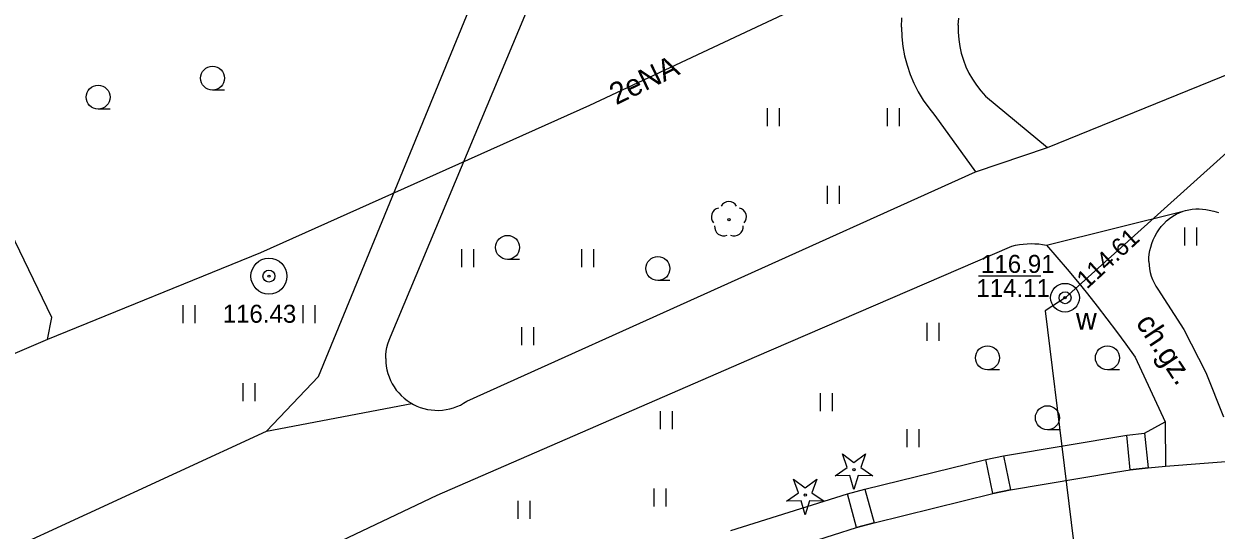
# Model space of a CAD drawing. Extents: x 6434771 to 6436222, y 5663454 to 5664782.
# Drawn here: x 6435454.17 to 6435503.86, y 5664235.37 to 5664256.49 of the extents above; entities that cross this region are included whole.
import ezdxf

# ---------------------------------------------------------------- set-up
doc = ezdxf.new("R2010")
doc.units = 0
for name, color, linetype in [('Warstwa 1', 7, 'Continuous'), ('Warstwa 10', 7, 'Continuous'), ('Warstwa 11', 7, 'Continuous'), ('Warstwa 12', 7, 'Continuous'), ('Warstwa 13', 7, 'Continuous'), ('Warstwa 14', 7, 'Continuous'), ('Warstwa 15', 7, 'Continuous'), ('Warstwa 30', 7, 'Continuous'), ('Warstwa 4', 7, 'Continuous'), ('Warstwa 5', 7, 'Continuous'), ('Warstwa 6', 7, 'Continuous'), ('Warstwa 9', 7, 'Continuous')]:
    doc.layers.add(name, color=color, linetype=linetype)

msp = doc.modelspace()

# ---------------------------------------------------------------- linework, layer by layer
at = {"layer": 'Warstwa 1'}
for points in [[(6435500.135, 5664239.331), (6435500.883, 5664239.41), (6435501.03, 5664237.962), (6435500.282, 5664237.887)], [(6435494.257, 5664238.316), (6435494.993, 5664238.472), (6435495.291, 5664237.047), (6435494.554, 5664236.893)], [(6435488.491, 5664236.887), (6435489.224, 5664237.083), (6435489.607, 5664235.676), (6435488.875, 5664235.477)]]:
    msp.add_lwpolyline(points, close=True, dxfattribs=at)
at = {"layer": 'Warstwa 10'}
for points in [[(6435487.983, 5664237.633), (6435488.485, 5664237.98), (6435488.283, 5664238.556), (6435488.768, 5664238.186), (6435489.253, 5664238.556), (6435489.051, 5664237.98), (6435489.553, 5664237.633), (6435488.943, 5664237.647), (6435488.768, 5664237.063), (6435488.593, 5664237.647)], [(6435485.95, 5664236.578), (6435486.452, 5664236.925), (6435486.25, 5664237.501), (6435486.735, 5664237.131), (6435487.22, 5664237.501), (6435487.018, 5664236.925), (6435487.52, 5664236.578), (6435486.91, 5664236.592), (6435486.735, 5664236.008), (6435486.56, 5664236.592)]]:
    msp.add_lwpolyline(points, close=True, dxfattribs=at)
for centre in [(6435488.768, 5664237.888), (6435486.735, 5664236.833)]:
    msp.add_circle(centre, 0.05, dxfattribs=at)
at = {"layer": 'Warstwa 11'}
msp.add_circle((6435483.554, 5664248.322), 0.05, dxfattribs=at)
for centre, start, end in [((6435483.554, 5664248.697), 30.1471, 149.8529), ((6435483.197, 5664248.438), 102.1471, 221.8529), ((6435483.911, 5664248.438), 318.1471, 77.8529), ((6435483.334, 5664248.019), 174.1471, 293.8529), ((6435483.774, 5664248.019), 246.1471, 5.8529)]:
    msp.add_arc(centre, 0.375, start, end, dxfattribs=at)
at = {"layer": 'Warstwa 12'}
for points in [[(6435455.151, 5664243.315), (6435455.332, 5664244.233), (6435446.132, 5664263.296), (6435437.375, 5664281.843), (6435431.014, 5664287.739), (6435426.638, 5664285.716)], [(6435509.206, 5664271.513), (6435504.498, 5664270.09), (6435505.622, 5664266.266), (6435498.812, 5664262.988), (6435477.751, 5664253.082), (6435464.025, 5664246.938), (6435455.151, 5664243.315)], [(6435522.326, 5664269.854), (6435508.019, 5664254.457), (6435497.565, 5664245.063), (6435496.739, 5664244.522), (6435499.115, 5664225.163), (6435500.901, 5664207.244)], [(6435455.151, 5664243.315), (6435446.787, 5664239.736), (6435444.129, 5664238.268), (6435443.798, 5664237.362), (6435451.786, 5664222.185)]]:
    msp.add_lwpolyline(points, dxfattribs=at)
at = {"layer": 'Warstwa 14'}
msp.add_line((6435496.562, 5664245.962), (6435493.953, 5664245.962), dxfattribs=at)
msp.add_circle((6435497.565, 5664245.063), 0.045, dxfattribs=at)
msp.add_circle((6435497.565, 5664245.063), 0.045, dxfattribs=at)
at = {"layer": 'Warstwa 15'}
msp.add_circle((6435497.565, 5664245.063), 0.6, dxfattribs=at)
at = {"layer": 'Warstwa 30'}
for radius in [0.75, 0.25]:
    msp.add_circle((6435464.384, 5664245.964), radius, dxfattribs=at)
at = {"layer": 'Warstwa 4'}
msp.add_circle((6435497.565, 5664245.063), 0.25, dxfattribs=at)
at = {"layer": 'Warstwa 5'}
for p, q in [((6435466.453, 5664241.778), (6435484.218, 5664285.076)), ((6435469.454, 5664243.432), (6435485.942, 5664282.915)), ((6435490.753, 5664256.343), (6435490.769, 5664256.745)), ((6435490.753, 5664256.343), (6435490.765, 5664255.942)), ((6435490.765, 5664255.942), (6435490.807, 5664255.543)), ((6435490.807, 5664255.543), (6435490.879, 5664255.148)), ((6435490.879, 5664255.148), (6435490.978, 5664254.759)), ((6435490.978, 5664254.759), (6435491.106, 5664254.378)), ((6435491.106, 5664254.378), (6435491.261, 5664254.008)), ((6435491.261, 5664254.008), (6435491.443, 5664253.649)), ((6435491.443, 5664253.649), (6435491.65, 5664253.306)), ((6435485.17, 5664252.224), (6435485.17, 5664252.974)), ((6435485.67, 5664252.224), (6435485.67, 5664252.974)), ((6435490.17, 5664252.224), (6435490.17, 5664252.974)), ((6435490.67, 5664252.224), (6435490.67, 5664252.974)), ((6435491.65, 5664253.306), (6435491.882, 5664252.978)), ((6435491.882, 5664252.978), (6435492.137, 5664252.668)), ((6435492.137, 5664252.668), (6435493.828, 5664250.308)), ((6435472.631, 5664240.744), (6435493.828, 5664250.308)), ((6435487.67, 5664248.974), (6435487.67, 5664249.724)), ((6435488.17, 5664248.974), (6435488.17, 5664249.724)), ((6435501.799, 5664248.265), (6435501.925, 5664248.368)), ((6435501.925, 5664248.368), (6435502.058, 5664248.462)), ((6435502.058, 5664248.462), (6435502.198, 5664248.546)), ((6435502.198, 5664248.546), (6435502.325, 5664248.608)), ((6435502.325, 5664248.608), (6435502.457, 5664248.66)), ((6435502.457, 5664248.66), (6435502.485, 5664248.669)), ((6435502.485, 5664248.669), (6435502.592, 5664248.703)), ((6435502.592, 5664248.703), (6435502.729, 5664248.736)), ((6435502.729, 5664248.736), (6435502.869, 5664248.759)), ((6435502.869, 5664248.759), (6435503.01, 5664248.771)), ((6435503.01, 5664248.771), (6435503.152, 5664248.773)), ((6435503.152, 5664248.773), (6435503.293, 5664248.764)), ((6435503.293, 5664248.764), (6435503.434, 5664248.745)), ((6435503.434, 5664248.745), (6435503.572, 5664248.716)), ((6435503.572, 5664248.716), (6435503.767, 5664248.676)), ((6435503.767, 5664248.676), (6435503.96, 5664248.621)), ((6435501.385, 5664247.765), (6435501.474, 5664247.902)), ((6435501.474, 5664247.902), (6435501.573, 5664248.031)), ((6435501.573, 5664248.031), (6435501.682, 5664248.152)), ((6435501.682, 5664248.152), (6435501.799, 5664248.265)), ((6435502.559, 5664247.242), (6435502.559, 5664247.992)), ((6435503.059, 5664247.242), (6435503.059, 5664247.992)), ((6435501.182, 5664247.322), (6435501.238, 5664247.475)), ((6435501.238, 5664247.475), (6435501.306, 5664247.623)), ((6435501.306, 5664247.623), (6435501.385, 5664247.765)), ((6435472.426, 5664246.336), (6435472.426, 5664247.086)), ((6435472.926, 5664246.336), (6435472.926, 5664247.086)), ((6435477.426, 5664246.336), (6435477.426, 5664247.086)), ((6435477.926, 5664246.336), (6435477.926, 5664247.086)), ((6435484.624, 5664242.579), (6435495.345, 5664247.215)), ((6435495.345, 5664247.215), (6435495.504, 5664247.251)), ((6435495.504, 5664247.251), (6435495.663, 5664247.28)), ((6435495.663, 5664247.28), (6435495.824, 5664247.3)), ((6435495.824, 5664247.3), (6435495.986, 5664247.314)), ((6435495.986, 5664247.314), (6435496.148, 5664247.319)), ((6435496.148, 5664247.319), (6435496.309, 5664247.316)), ((6435496.309, 5664247.316), (6435496.471, 5664247.306)), ((6435496.471, 5664247.306), (6435496.632, 5664247.288)), ((6435496.632, 5664247.288), (6435496.792, 5664247.262)), ((6435496.792, 5664247.262), (6435497.227, 5664246.761)), ((6435501.06, 5664246.724), (6435501.074, 5664246.876)), ((6435501.074, 5664246.876), (6435501.099, 5664247.027)), ((6435501.099, 5664247.027), (6435501.135, 5664247.176)), ((6435501.135, 5664247.176), (6435501.182, 5664247.322)), ((6435497.227, 5664246.761), (6435497.657, 5664246.255)), ((6435501.058, 5664246.57), (6435501.06, 5664246.724)), ((6435501.058, 5664246.57), (6435501.067, 5664246.417)), ((6435501.067, 5664246.417), (6435501.087, 5664246.265)), ((6435497.657, 5664246.255), (6435498.08, 5664245.745)), ((6435501.087, 5664246.265), (6435501.119, 5664246.115)), ((6435501.119, 5664246.115), (6435501.161, 5664245.968)), ((6435501.161, 5664245.968), (6435501.215, 5664245.825)), ((6435498.08, 5664245.745), (6435498.497, 5664245.229)), ((6435501.215, 5664245.825), (6435501.279, 5664245.685)), ((6435501.279, 5664245.685), (6435501.353, 5664245.551)), ((6435501.353, 5664245.551), (6435501.437, 5664245.423)), ((6435501.437, 5664245.423), (6435502.521, 5664243.738)), ((6435498.497, 5664245.229), (6435498.908, 5664244.709)), ((6435460.815, 5664244), (6435460.815, 5664244.75)), ((6435461.315, 5664244), (6435461.315, 5664244.75)), ((6435465.815, 5664244), (6435465.815, 5664244.75)), ((6435466.315, 5664244), (6435466.315, 5664244.75)), ((6435498.908, 5664244.709), (6435499.313, 5664244.183)), ((6435491.82, 5664243.263), (6435491.82, 5664244.013)), ((6435492.32, 5664243.263), (6435492.32, 5664244.013)), ((6435499.313, 5664244.183), (6435499.712, 5664243.653)), ((6435469.393, 5664243.288), (6435469.454, 5664243.432)), ((6435474.926, 5664243.086), (6435474.926, 5664243.836)), ((6435475.426, 5664243.086), (6435475.426, 5664243.836)), ((6435499.712, 5664243.653), (6435500.104, 5664243.119)), ((6435502.521, 5664243.738), (6435503.433, 5664241.938)), ((6435469.275, 5664242.835), (6435469.303, 5664242.989)), ((6435469.303, 5664242.989), (6435469.343, 5664243.14)), ((6435469.343, 5664243.14), (6435469.393, 5664243.288)), ((6435500.104, 5664243.119), (6435500.49, 5664242.579)), ((6435469.252, 5664242.524), (6435469.258, 5664242.68)), ((6435469.252, 5664242.524), (6435469.257, 5664242.367)), ((6435469.258, 5664242.68), (6435469.275, 5664242.835)), ((6435471.394, 5664236.828), (6435484.624, 5664242.579)), ((6435500.49, 5664242.579), (6435501.739, 5664239.886)), ((6435469.257, 5664242.367), (6435469.274, 5664242.212)), ((6435469.274, 5664242.212), (6435469.302, 5664242.058)), ((6435469.302, 5664242.058), (6435469.341, 5664241.907)), ((6435469.341, 5664241.907), (6435469.391, 5664241.758)), ((6435503.433, 5664241.938), (6435504.175, 5664240.091)), ((6435463.315, 5664240.75), (6435463.315, 5664241.5)), ((6435463.815, 5664240.75), (6435463.815, 5664241.5)), ((6435464.276, 5664239.495), (6435466.453, 5664241.778)), ((6435469.391, 5664241.758), (6435469.451, 5664241.614)), ((6435469.451, 5664241.614), (6435469.522, 5664241.475)), ((6435469.522, 5664241.475), (6435469.603, 5664241.341)), ((6435469.603, 5664241.341), (6435469.693, 5664241.213)), ((6435469.693, 5664241.213), (6435469.792, 5664241.092)), ((6435469.792, 5664241.092), (6435469.9, 5664240.979)), ((6435469.9, 5664240.979), (6435470.015, 5664240.874)), ((6435487.378, 5664240.328), (6435487.378, 5664241.078)), ((6435487.878, 5664240.328), (6435487.878, 5664241.078)), ((6435470.015, 5664240.874), (6435470.138, 5664240.777)), ((6435470.138, 5664240.777), (6435470.268, 5664240.69)), ((6435470.268, 5664240.69), (6435470.336, 5664240.651)), ((6435470.336, 5664240.651), (6435470.403, 5664240.612)), ((6435470.403, 5664240.612), (6435470.544, 5664240.544)), ((6435470.544, 5664240.544), (6435470.69, 5664240.487)), ((6435470.69, 5664240.487), (6435470.839, 5664240.44)), ((6435470.839, 5664240.44), (6435470.991, 5664240.404)), ((6435471.769, 5664240.394), (6435471.922, 5664240.426)), ((6435471.922, 5664240.426), (6435472.072, 5664240.468)), ((6435472.072, 5664240.468), (6435472.219, 5664240.522)), ((6435472.219, 5664240.522), (6435472.362, 5664240.586)), ((6435472.362, 5664240.586), (6435472.499, 5664240.66)), ((6435472.499, 5664240.66), (6435472.631, 5664240.744)), ((6435470.991, 5664240.404), (6435471.145, 5664240.38)), ((6435471.145, 5664240.38), (6435471.301, 5664240.366)), ((6435471.301, 5664240.366), (6435471.458, 5664240.364)), ((6435471.458, 5664240.364), (6435471.614, 5664240.373)), ((6435471.614, 5664240.373), (6435471.769, 5664240.394)), ((6435480.7, 5664239.576), (6435480.7, 5664240.326)), ((6435481.2, 5664239.576), (6435481.2, 5664240.326)), ((6435447.41, 5664231.718), (6435464.276, 5664239.495)), ((6435490.987, 5664238.826), (6435490.987, 5664239.576)), ((6435491.487, 5664238.826), (6435491.487, 5664239.576)), ((6435500.883, 5664239.41), (6435501.739, 5664239.886)), ((6435494.993, 5664238.472), (6435500.135, 5664239.331)), ((6435500.135, 5664239.331), (6435500.883, 5664239.41)), ((6435494.257, 5664238.316), (6435494.993, 5664238.472)), ((6435489.224, 5664237.083), (6435494.257, 5664238.316)), ((6435480.445, 5664236.355), (6435480.445, 5664237.105)), ((6435480.945, 5664236.355), (6435480.945, 5664237.105)), ((6435488.491, 5664236.887), (6435489.224, 5664237.083)), ((6435452.182, 5664227.71), (6435471.394, 5664236.828)), ((6435474.765, 5664235.839), (6435474.765, 5664236.589)), ((6435475.265, 5664235.839), (6435475.265, 5664236.589)), ((6435483.638, 5664235.357), (6435488.491, 5664236.887))]:
    msp.add_line(p, q, dxfattribs=at)
at = {"layer": 'Warstwa 6'}
for p, q in [((6435462.533, 5664253.723), (6435462.033, 5664253.723)), ((6435457.763, 5664252.93), (6435457.263, 5664252.93)), ((6435474.829, 5664246.663), (6435474.329, 5664246.663)), ((6435481.094, 5664245.78), (6435480.594, 5664245.78)), ((6435494.83, 5664242.057), (6435494.33, 5664242.057)), ((6435499.83, 5664242.057), (6435499.33, 5664242.057)), ((6435497.33, 5664239.557), (6435496.83, 5664239.557))]:
    msp.add_line(p, q, dxfattribs=at)
for centre, radius in [((6435462.033, 5664254.223), 0.5), ((6435457.263, 5664253.43), 0.5), ((6435474.329, 5664247.163), 0.5), ((6435480.594, 5664246.28), 0.5), ((6435464.384, 5664245.964), 0.045), ((6435497.565, 5664245.063), 0.045), ((6435494.33, 5664242.557), 0.5), ((6435499.33, 5664242.557), 0.5), ((6435496.83, 5664240.057), 0.5)]:
    msp.add_circle(centre, radius, dxfattribs=at)
at = {"layer": 'Warstwa 9'}
for p, q in [((6435466.453, 5664241.778), (6435484.218, 5664285.076)), ((6435469.454, 5664243.432), (6435485.942, 5664282.915)), ((6435490.753, 5664256.343), (6435490.769, 5664256.745)), ((6435490.753, 5664256.343), (6435490.765, 5664255.942)), ((6435493.112, 5664256.434), (6435493.133, 5664256.729)), ((6435493.112, 5664256.434), (6435493.112, 5664256.137)), ((6435490.765, 5664255.942), (6435490.807, 5664255.543)), ((6435493.112, 5664256.137), (6435493.134, 5664255.842)), ((6435493.134, 5664255.842), (6435493.178, 5664255.549)), ((6435490.807, 5664255.543), (6435490.879, 5664255.148)), ((6435493.178, 5664255.549), (6435493.242, 5664255.26)), ((6435490.879, 5664255.148), (6435490.978, 5664254.759)), ((6435493.242, 5664255.26), (6435493.328, 5664254.977)), ((6435493.328, 5664254.977), (6435493.434, 5664254.7)), ((6435496.831, 5664251.332), (6435506.007, 5664255.059)), ((6435490.978, 5664254.759), (6435491.106, 5664254.378)), ((6435491.106, 5664254.378), (6435491.261, 5664254.008)), ((6435493.434, 5664254.7), (6435493.56, 5664254.432)), ((6435493.56, 5664254.432), (6435493.705, 5664254.174)), ((6435491.261, 5664254.008), (6435491.443, 5664253.649)), ((6435493.705, 5664254.174), (6435493.868, 5664253.927)), ((6435493.868, 5664253.927), (6435494.049, 5664253.693)), ((6435491.443, 5664253.649), (6435491.65, 5664253.306)), ((6435494.049, 5664253.693), (6435494.247, 5664253.473)), ((6435494.247, 5664253.473), (6435496.831, 5664251.332)), ((6435491.65, 5664253.306), (6435491.882, 5664252.978)), ((6435491.882, 5664252.978), (6435492.137, 5664252.668)), ((6435492.137, 5664252.668), (6435493.828, 5664250.308)), ((6435493.828, 5664250.308), (6435496.831, 5664251.332)), ((6435493.828, 5664250.308), (6435496.831, 5664251.332)), ((6435472.631, 5664240.744), (6435493.828, 5664250.308)), ((6435496.792, 5664247.262), (6435502.485, 5664248.669)), ((6435496.792, 5664247.262), (6435502.485, 5664248.669)), ((6435501.799, 5664248.265), (6435501.925, 5664248.368)), ((6435501.925, 5664248.368), (6435502.058, 5664248.462)), ((6435502.058, 5664248.462), (6435502.198, 5664248.546)), ((6435502.198, 5664248.546), (6435502.325, 5664248.608)), ((6435502.325, 5664248.608), (6435502.457, 5664248.66)), ((6435502.457, 5664248.66), (6435502.485, 5664248.669)), ((6435502.485, 5664248.669), (6435502.592, 5664248.703)), ((6435502.592, 5664248.703), (6435502.729, 5664248.736)), ((6435502.729, 5664248.736), (6435502.869, 5664248.759)), ((6435502.869, 5664248.759), (6435503.01, 5664248.771)), ((6435503.01, 5664248.771), (6435503.152, 5664248.773)), ((6435503.152, 5664248.773), (6435503.293, 5664248.764)), ((6435503.293, 5664248.764), (6435503.434, 5664248.745)), ((6435503.434, 5664248.745), (6435503.572, 5664248.716)), ((6435503.572, 5664248.716), (6435503.767, 5664248.676)), ((6435503.767, 5664248.676), (6435503.96, 5664248.621)), ((6435501.385, 5664247.765), (6435501.474, 5664247.902)), ((6435501.474, 5664247.902), (6435501.573, 5664248.031)), ((6435501.573, 5664248.031), (6435501.682, 5664248.152)), ((6435501.682, 5664248.152), (6435501.799, 5664248.265)), ((6435501.182, 5664247.322), (6435501.238, 5664247.475)), ((6435501.238, 5664247.475), (6435501.306, 5664247.623)), ((6435501.306, 5664247.623), (6435501.385, 5664247.765)), ((6435484.624, 5664242.579), (6435495.345, 5664247.215)), ((6435495.345, 5664247.215), (6435495.504, 5664247.251)), ((6435495.504, 5664247.251), (6435495.663, 5664247.28)), ((6435495.663, 5664247.28), (6435495.824, 5664247.3)), ((6435495.824, 5664247.3), (6435495.986, 5664247.314)), ((6435495.986, 5664247.314), (6435496.148, 5664247.319)), ((6435496.148, 5664247.319), (6435496.309, 5664247.316)), ((6435496.309, 5664247.316), (6435496.471, 5664247.306)), ((6435496.471, 5664247.306), (6435496.632, 5664247.288)), ((6435496.632, 5664247.288), (6435496.792, 5664247.262)), ((6435496.792, 5664247.262), (6435497.227, 5664246.761)), ((6435501.06, 5664246.724), (6435501.074, 5664246.876)), ((6435501.074, 5664246.876), (6435501.099, 5664247.027)), ((6435501.099, 5664247.027), (6435501.135, 5664247.176)), ((6435501.135, 5664247.176), (6435501.182, 5664247.322)), ((6435497.227, 5664246.761), (6435497.657, 5664246.255)), ((6435501.058, 5664246.57), (6435501.06, 5664246.724)), ((6435501.058, 5664246.57), (6435501.067, 5664246.417)), ((6435501.067, 5664246.417), (6435501.087, 5664246.265)), ((6435497.657, 5664246.255), (6435498.08, 5664245.745)), ((6435501.087, 5664246.265), (6435501.119, 5664246.115)), ((6435501.119, 5664246.115), (6435501.161, 5664245.968)), ((6435501.161, 5664245.968), (6435501.215, 5664245.825)), ((6435498.08, 5664245.745), (6435498.497, 5664245.229)), ((6435501.215, 5664245.825), (6435501.279, 5664245.685)), ((6435501.279, 5664245.685), (6435501.353, 5664245.551)), ((6435501.353, 5664245.551), (6435501.437, 5664245.423)), ((6435501.437, 5664245.423), (6435502.521, 5664243.738)), ((6435498.497, 5664245.229), (6435498.908, 5664244.709)), ((6435498.908, 5664244.709), (6435499.313, 5664244.183)), ((6435499.313, 5664244.183), (6435499.712, 5664243.653)), ((6435469.393, 5664243.288), (6435469.454, 5664243.432)), ((6435499.712, 5664243.653), (6435500.104, 5664243.119)), ((6435502.521, 5664243.738), (6435503.433, 5664241.938)), ((6435469.275, 5664242.835), (6435469.303, 5664242.989)), ((6435469.303, 5664242.989), (6435469.343, 5664243.14)), ((6435469.343, 5664243.14), (6435469.393, 5664243.288)), ((6435500.104, 5664243.119), (6435500.49, 5664242.579)), ((6435469.252, 5664242.524), (6435469.258, 5664242.68)), ((6435469.252, 5664242.524), (6435469.257, 5664242.367)), ((6435469.258, 5664242.68), (6435469.275, 5664242.835)), ((6435471.394, 5664236.828), (6435484.624, 5664242.579)), ((6435500.49, 5664242.579), (6435501.739, 5664239.886)), ((6435469.257, 5664242.367), (6435469.274, 5664242.212)), ((6435469.274, 5664242.212), (6435469.302, 5664242.058)), ((6435469.302, 5664242.058), (6435469.341, 5664241.907)), ((6435469.341, 5664241.907), (6435469.391, 5664241.758)), ((6435503.433, 5664241.938), (6435504.175, 5664240.091)), ((6435464.276, 5664239.495), (6435466.453, 5664241.778)), ((6435469.391, 5664241.758), (6435469.451, 5664241.614)), ((6435469.451, 5664241.614), (6435469.522, 5664241.475)), ((6435469.522, 5664241.475), (6435469.603, 5664241.341)), ((6435469.603, 5664241.341), (6435469.693, 5664241.213)), ((6435469.693, 5664241.213), (6435469.792, 5664241.092)), ((6435469.792, 5664241.092), (6435469.9, 5664240.979)), ((6435469.9, 5664240.979), (6435470.015, 5664240.874)), ((6435464.276, 5664239.495), (6435470.336, 5664240.651)), ((6435464.276, 5664239.495), (6435470.336, 5664240.651)), ((6435470.015, 5664240.874), (6435470.138, 5664240.777)), ((6435470.138, 5664240.777), (6435470.268, 5664240.69)), ((6435470.268, 5664240.69), (6435470.336, 5664240.651)), ((6435470.336, 5664240.651), (6435470.403, 5664240.612)), ((6435470.403, 5664240.612), (6435470.544, 5664240.544)), ((6435470.544, 5664240.544), (6435470.69, 5664240.487)), ((6435470.69, 5664240.487), (6435470.839, 5664240.44)), ((6435470.839, 5664240.44), (6435470.991, 5664240.404)), ((6435471.769, 5664240.394), (6435471.922, 5664240.426)), ((6435471.922, 5664240.426), (6435472.072, 5664240.468)), ((6435472.072, 5664240.468), (6435472.219, 5664240.522)), ((6435472.219, 5664240.522), (6435472.362, 5664240.586)), ((6435472.362, 5664240.586), (6435472.499, 5664240.66)), ((6435472.499, 5664240.66), (6435472.631, 5664240.744)), ((6435470.991, 5664240.404), (6435471.145, 5664240.38)), ((6435471.145, 5664240.38), (6435471.301, 5664240.366)), ((6435471.301, 5664240.366), (6435471.458, 5664240.364)), ((6435471.458, 5664240.364), (6435471.614, 5664240.373)), ((6435471.614, 5664240.373), (6435471.769, 5664240.394)), ((6435447.41, 5664231.718), (6435464.276, 5664239.495)), ((6435501.739, 5664239.886), (6435501.749, 5664238.034)), ((6435500.282, 5664237.887), (6435501.03, 5664237.962)), ((6435501.03, 5664237.962), (6435501.749, 5664238.034)), ((6435501.749, 5664238.034), (6435505.144, 5664238.301)), ((6435501.749, 5664238.034), (6435505.144, 5664238.301)), ((6435495.291, 5664237.047), (6435499.665, 5664237.783)), ((6435499.665, 5664237.783), (6435500.282, 5664237.887)), ((6435494.554, 5664236.893), (6435495.291, 5664237.047)), ((6435452.182, 5664227.71), (6435471.394, 5664236.828)), ((6435489.607, 5664235.676), (6435494.554, 5664236.893)), ((6435484.16, 5664233.981), (6435488.875, 5664235.477)), ((6435488.875, 5664235.477), (6435489.607, 5664235.676))]:
    msp.add_line(p, q, dxfattribs=at)

# ---------------------------------------------------------------- texts
at = {"layer": 'Warstwa 13'}
msp.add_text('2eNA', height=0.9, rotation=25.8805, dxfattribs=at).set_placement((6435478.854, 5664253.089))
at = {"layer": 'Warstwa 14'}
msp.add_text('114.61', height=0.75, rotation=42.6338, dxfattribs=at).set_placement((6435498.473, 5664245.396))
msp.add_text('114.11', height=0.75, dxfattribs=at).set_placement((6435493.867, 5664245.092))
at = {"layer": 'Warstwa 5'}
msp.add_text('w', height=0.9, dxfattribs=at).set_placement((6435498.019, 5664243.737))
at = {"layer": 'Warstwa 6'}
for s, p in [('116.91', (6435494.062, 5664246.1)), ('116.43', (6435462.455, 5664244.02))]:
    msp.add_text(s, height=0.75, dxfattribs=at).set_placement(p)
at = {"layer": 'Warstwa 9'}
msp.add_text('ch.gz.', height=0.9, rotation=303.4384, dxfattribs=at).set_placement((6435500.485, 5664244.018))

doc.saveas('drawing.dxf')
